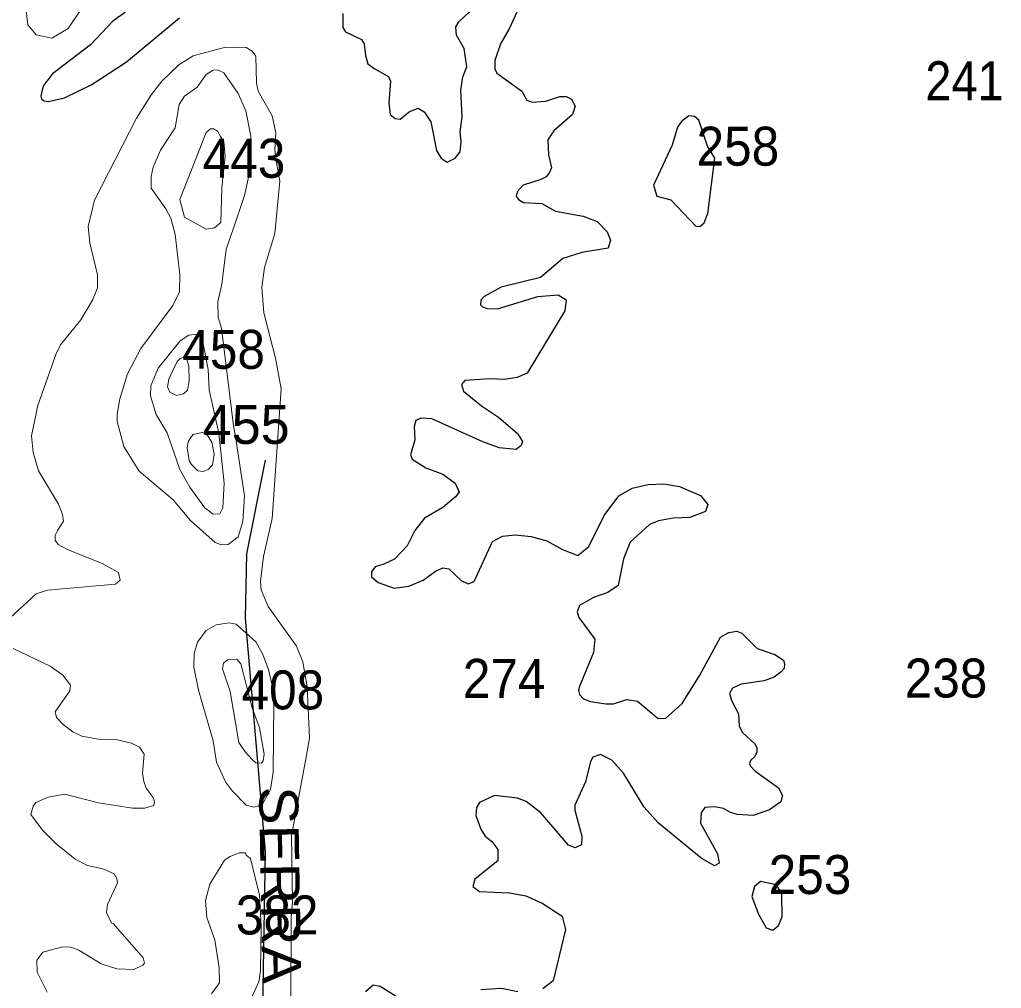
# Model space of a CAD drawing. Extents: x 499.9 to 555.3, y 9281.5 to 9336.8.
# Drawn here: x 509.363 to 513.39, y 9328.05 to 9332.026 of the extents above; entities that cross this region are included whole.
import ezdxf
from ezdxf.enums import TextEntityAlignment as Align

# ---------------------------------------------------------------- set-up
doc = ezdxf.new("R2010")
doc.units = 0
doc.header["$LTSCALE"] = 0.064
for name, color, linetype, lineweight in [('1', 7, 'Continuous', 25), ('2', 7, 'Continuous', 13), ('26', 7, 'Continuous', 25)]:
    doc.layers.add(name, color=color, linetype=linetype, lineweight=lineweight)
doc.layers.add('21', color=7, linetype='Continuous')

msp = doc.modelspace()

# ---------------------------------------------------------------- linework, layer by layer
at = {"layer": '1'}
for points in [[(511.4107, 9332.0751), (511.3713, 9331.9881), (511.3353, 9331.9266), (511.3125, 9331.858), (511.3124, 9331.8237), (511.32, 9331.8064), (511.4235, 9331.7328), (511.4433, 9331.6954), (511.4658, 9331.6872), (511.5214, 9331.6915), (511.5788, 9331.7103), (511.6049, 9331.7106), (511.6263, 9331.6997), (511.6419, 9331.6713), (511.6302, 9331.6375), (511.5546, 9331.5695), (511.529, 9331.5323), (511.532, 9331.4712), (511.5441, 9331.4179), (511.5355, 9331.3965), (511.5231, 9331.3813), (511.5011, 9331.3696), (511.4278, 9331.3464), (511.4044, 9331.3191), (511.4003, 9331.3018), (511.4092, 9331.2875), (511.4293, 9331.2763), (511.5047, 9331.2711), (511.5605, 9331.2397), (511.6742, 9331.2189), (511.7315, 9331.1983), (511.7731, 9331.1558), (511.7873, 9331.1209), (511.7774, 9331.0884), (511.6687, 9331.0708), (511.5915, 9331.0464), (511.4998, 9330.9675), (511.3384, 9330.9278), (511.2682, 9330.8897), (511.2543, 9330.8746), (511.2528, 9330.8559), (511.261, 9330.8467), (511.2806, 9330.8405), (511.3225, 9330.8388), (511.4885, 9330.8903), (511.5714, 9330.897), (511.6047, 9330.8755), (511.5992, 9330.8303), (511.445, 9330.5756), (511.4044, 9330.5569), (511.3522, 9330.5491), (511.2922, 9330.552), (511.1897, 9330.5456), (511.1758, 9330.5285), (511.184, 9330.5007), (511.258, 9330.4408), (511.3271, 9330.3939), (511.4053, 9330.328), (511.426, 9330.2942), (511.42, 9330.2776), (511.4, 9330.2624), (511.3305, 9330.2691), (511.2625, 9330.2934), (511.0535, 9330.3876), (511.009, 9330.391), (510.9883, 9330.3803), (510.9809, 9330.3563), (510.9844, 9330.3011), (510.9668, 9330.24), (510.9723, 9330.2225), (511.0289, 9330.1861), (511.0991, 9330.1605), (511.1495, 9330.1236), (511.1652, 9330.0873), (511.1506, 9330.0676)], [(511.117, 9331.4418), (511.1489, 9331.4571), (511.1696, 9331.4833), (511.1744, 9331.5262), (511.1699, 9331.5662), (511.1783, 9331.6279), (511.1723, 9331.7369), (511.1813, 9331.7915), (511.1975, 9331.8331), (511.1864, 9331.908), (511.1548, 9331.9622), (511.1519, 9331.9961), (511.164, 9332.0176), (511.2547, 9332.1022)], [(509.7963, 9332.0571), (509.7445, 9332.0206), (509.6527, 9331.9229), (509.4968, 9331.8035), (509.461, 9331.7561), (509.4552, 9331.7362), (509.4497, 9331.7126), (509.4525, 9331.7014), (509.4617, 9331.6926), (509.481, 9331.6907), (509.5463, 9331.7046), (509.6586, 9331.7595), (509.8008, 9331.8528), (510.019, 9332.0341)], [(510.6881, 9332.0509), (510.689, 9331.9935), (510.6996, 9331.9757), (510.7646, 9331.9451), (510.7766, 9331.9274), (510.7809, 9331.8794), (510.7914, 9331.8444), (510.8168, 9331.826), (510.8755, 9331.7928), (510.8838, 9331.7742), (510.8778, 9331.685), (510.8831, 9331.6366), (510.9035, 9331.62), (510.9239, 9331.6174), (510.9609, 9331.648), (510.9981, 9331.6625)], [(510.9981, 9331.6625), (511.0226, 9331.6482), (511.0501, 9331.6072), (511.0733, 9331.4888), (511.0917, 9331.457), (511.117, 9331.4418)], [(510.9008, 9329.8117), (510.8565, 9329.7908), (510.821, 9329.7802), (510.8066, 9329.76), (510.8063, 9329.7395), (510.8339, 9329.7162), (510.8993, 9329.693), (510.9596, 9329.7009), (511.0177, 9329.726), (511.0687, 9329.7623), (511.0983, 9329.7758), (511.1235, 9329.7717), (511.1737, 9329.7246), (511.2023, 9329.7107), (511.2276, 9329.7199), (511.3024, 9329.8844), (511.3433, 9329.9054), (511.3958, 9329.9121), (511.4606, 9329.9052), (511.5254, 9329.8866), (511.5898, 9329.8514), (511.6526, 9329.8269), (511.6972, 9329.863), (511.7606, 9329.991), (511.8205, 9330.0716), (511.8756, 9330.103), (511.9416, 9330.1188), (512.0052, 9330.1206), (512.0697, 9330.1094), (512.1565, 9330.0725), (512.1854, 9330.0363), (512.177, 9330.0076), (512.1118, 9329.9825), (512.0433, 9329.9799), (511.9839, 9329.9693), (511.9466, 9329.9546), (511.8674, 9329.8811), (511.8406, 9329.8135), (511.8179, 9329.7038), (511.7759, 9329.6755), (511.7163, 9329.6543), (511.6589, 9329.6217), (511.6499, 9329.5961), (511.6562, 9329.5717), (511.7224, 9329.4836), (511.7163, 9329.4284), (511.658, 9329.286), (511.6552, 9329.2721), (511.6598, 9329.2555), (511.6757, 9329.2377), (511.7049, 9329.2277), (511.7681, 9329.2183), (511.7991, 9329.2184), (511.8533, 9329.2355), (511.897, 9329.2294), (511.9816, 9329.157), (512.0139, 9329.1596), (512.0804, 9329.2198), (512.1536, 9329.3353), (512.2386, 9329.4918), (512.2719, 9329.5113), (512.3053, 9329.5157), (512.3261, 9329.5084), (512.3882, 9329.4445), (512.4603, 9329.42), (512.4961, 9329.3973), (512.5007, 9329.3818), (512.499, 9329.3633), (512.4865, 9329.3489), (512.4581, 9329.3269), (512.4174, 9329.3126), (512.3223, 9329.2988), (512.287, 9329.2821), (512.2749, 9329.2604), (512.285, 9329.2286), (512.3115, 9329.1768), (512.3143, 9329.1265), (512.3279, 9329.1007), (512.3793, 9329.0533), (512.3875, 9329.039), (512.3873, 9329.0206), (512.3782, 9329.002), (512.362, 9328.9863), (512.3568, 9328.9733), (512.3616, 9328.9614), (512.3792, 9328.9426), (512.4763, 9328.8734), (512.4928, 9328.8409), (512.4859, 9328.8154), (512.4384, 9328.7823), (512.3721, 9328.7601), (512.3078, 9328.7633), (512.2792, 9328.7715), (512.2503, 9328.7886), (512.2132, 9328.7949)], [(511.1506, 9330.0676), (511.0988, 9330.0237), (511.0242, 9329.9805), (510.984, 9329.9288), (510.9524, 9329.8658), (510.9008, 9329.8117)], [(512.2326, 9328.5633), (512.2137, 9328.5532), (512.1582, 9328.5838), (511.9828, 9328.7291), (511.9251, 9328.7937), (511.8406, 9328.9335), (511.7927, 9328.9872), (511.7458, 9329.0092), (511.7141, 9328.9987), (511.704, 9328.9817), (511.6841, 9328.8977), (511.6403, 9328.8014), (511.6403, 9328.7814), (511.6685, 9328.674), (511.6671, 9328.6388), (511.6416, 9328.6271), (511.6141, 9328.6382), (511.5005, 9328.7703), (511.4413, 9328.8168), (511.4055, 9328.8303), (511.3106, 9328.841), (511.2493, 9328.8127), (511.2374, 9328.7925), (511.2345, 9328.7592), (511.2546, 9328.7034), (511.2724, 9328.6749), (511.2993, 9328.6531), (511.3242, 9328.6204), (511.3248, 9328.574), (511.2302, 9328.4976), (511.2222, 9328.4682), (511.2493, 9328.448), (511.3718, 9328.4417), (511.4394, 9328.4303), (511.5063, 9328.4002), (511.5884, 9328.3465), (511.6016, 9328.2912), (511.5509, 9328.081), (511.5094, 9328.0485)], [(512.2132, 9328.7949), (512.1737, 9328.7929), (512.1584, 9328.7704), (512.1563, 9328.7275), (512.2253, 9328.6015), (512.2326, 9328.5633)], [(510.9614, 9327.9822), (510.8417, 9328.0575), (510.8131, 9328.0624), (510.7815, 9328.0356)], [(511.4068, 9328.0359), (511.34, 9328.05), (511.2547, 9328.0439)]]:
    msp.add_lwpolyline(points, dxfattribs=at)
for points in [[(512.1365, 9331.1784), (512.1528, 9331.1771), (512.1713, 9331.1926), (512.1862, 9331.2306), (512.2144, 9331.4571), (512.1852, 9331.507), (512.1489, 9331.6133), (512.1315, 9331.6291), (512.1084, 9331.6308), (512.078, 9331.6076), (512.0618, 9331.5854), (512.0403, 9331.5108), (511.9637, 9331.3463), (511.9767, 9331.3019), (512.0346, 9331.287)], [(512.3666, 9328.4274), (512.3928, 9328.3573), (512.4257, 9328.2983), (512.4526, 9328.2894), (512.4757, 9328.3078), (512.491, 9328.3436), (512.4892, 9328.4369), (512.4673, 9328.4744), (512.4018, 9328.4892), (512.3776, 9328.4681)]]:
    msp.add_lwpolyline(points, close=True, dxfattribs=at)
at = {"layer": '2'}
for points in [[(509.38, 9332.1428), (509.3961, 9332.0054), (509.4309, 9331.9632), (509.4946, 9331.9496), (509.5618, 9331.9898), (509.6681, 9332.1495)], [(510.3987, 9329.9791), (510.4361, 9330.5114), (510.4119, 9330.6371), (510.3651, 9330.8225), (510.3556, 9330.9276), (510.3667, 9331.0083), (510.4095, 9331.1482), (510.4294, 9331.3632), (510.4144, 9331.4461), (510.4099, 9331.4918), (510.4143, 9331.5618), (510.3981, 9331.6318), (510.3415, 9331.7327), (510.335, 9331.7656), (510.3314, 9331.876), (510.3172, 9331.8969), (510.2917, 9331.9118), (510.2069, 9331.9126), (510.0747, 9331.8779), (510.0161, 9331.8406), (509.9463, 9331.7737), (509.9032, 9331.7196), (509.8419, 9331.6222), (509.6699, 9331.2848), (509.6443, 9331.1774), (509.6508, 9331.1106), (509.6822, 9330.9785), (509.6822, 9330.9252), (509.6616, 9330.8751), (509.6143, 9330.7946), (509.5301, 9330.691), (509.5112, 9330.6524), (509.4368, 9330.4422), (509.4119, 9330.3172), (509.4183, 9330.2489), (509.4394, 9330.174), (509.5223, 9330.0378), (509.539, 9329.9949), (509.5419, 9329.9682), (509.5173, 9329.9288), (509.5079, 9329.9099), (509.5081, 9329.8895), (509.5209, 9329.8724), (509.5583, 9329.8518), (509.7015, 9329.7939), (509.7684, 9329.7568), (509.7747, 9329.7254), (509.756, 9329.709), (509.4772, 9329.6848), (509.4303, 9329.6697), (509.3231, 9329.5705)], [(510.475, 9327.9761), (510.4764, 9328.3431), (510.4814, 9328.4036), (510.4782, 9328.6764), (510.5386, 9328.9994), (510.5524, 9329.0772), (510.5424, 9329.2874), (510.5241, 9329.3908), (510.4984, 9329.4544), (510.3823, 9329.6168), (510.3541, 9329.6862), (510.351, 9329.722), (510.3631, 9329.8232), (510.3987, 9329.9791)], [(509.3366, 9329.4448), (509.4882, 9329.3726), (509.5394, 9329.3355), (509.5707, 9329.2938), (509.5684, 9329.2709), (509.5077, 9329.1846), (509.5139, 9329.1613), (509.5409, 9329.1324), (509.5815, 9329.1025), (509.6176, 9329.0857), (509.6863, 9329.0734), (509.7573, 9329.0715), (509.8217, 9329.0561), (509.854, 9329.0398), (509.8731, 9329.0113), (509.8671, 9328.9326), (509.8715, 9328.8985), (509.8812, 9328.8718), (509.9103, 9328.8336), (509.9156, 9328.8154), (509.9128, 9328.8007), (509.8758, 9328.7902), (509.8263, 9328.7902), (509.6862, 9328.8119), (509.548, 9328.8473), (509.4803, 9328.8351), (509.429, 9328.813), (509.418, 9328.7972), (509.4091, 9328.7632), (509.4569, 9328.6989), (509.5127, 9328.6434), (509.5901, 9328.5801), (509.6404, 9328.5549), (509.7046, 9328.5402), (509.7499, 9328.5201), (509.762, 9328.5013), (509.7643, 9328.4835), (509.7225, 9328.3939), (509.7194, 9328.3613), (509.7395, 9328.3182), (509.7464, 9328.3166), (509.8699, 9328.1756)], [(510.2907, 9327.9599), (510.3441, 9328.0765), (510.3507, 9328.1225), (510.3538, 9328.305), (510.346, 9328.432), (510.3097, 9328.5835), (510.2915, 9328.5966), (510.2898, 9328.6066), (510.2633, 9328.6056), (510.226, 9328.5916), (510.2035, 9328.5756), (510.1433, 9328.4782), (510.125, 9328.4105), (510.131, 9328.3405), (510.163, 9328.2489), (510.1811, 9328.134), (510.1819, 9328.0726), (510.1501, 9328.0281)], [(509.6977, 9328.1507), (509.6059, 9328.2066), (509.5732, 9328.2184), (509.539, 9328.2202), (509.4575, 9328.1984), (509.4337, 9328.1652), (509.4347, 9328.1171), (509.4755, 9328.0347)], [(509.8699, 9328.1756), (509.8745, 9328.1531), (509.8684, 9328.1446), (509.8313, 9328.128), (509.7612, 9328.1298), (509.6977, 9328.1507)]]:
    msp.add_lwpolyline(points, dxfattribs=at)
for points in [[(510.1907, 9330.7595), (510.177, 9330.8033), (510.1756, 9330.8673), (510.1916, 9330.9403), (510.2094, 9331.0844), (510.2388, 9331.1664), (510.2851, 9331.3038), (510.3075, 9331.4045), (510.311, 9331.5483), (510.2908, 9331.6517), (510.2589, 9331.7228), (510.1999, 9331.8085), (510.1763, 9331.8203), (510.1561, 9331.8186), (510.1276, 9331.8007), (510.0907, 9331.7484), (510.0386, 9331.7115), (510.0171, 9331.6773), (510.0006, 9331.5826), (509.9399, 9331.4903), (509.9098, 9331.4203), (509.9017, 9331.383), (509.9018, 9331.3348), (509.9623, 9331.2501), (509.9832, 9331.2108), (510.0004, 9331.1447), (510.0196, 9330.9802), (510.0181, 9330.9093), (509.9909, 9330.8529), (509.8595, 9330.6768), (509.8057, 9330.5727), (509.7732, 9330.47), (509.7621, 9330.4064), (509.7634, 9330.3766), (509.79, 9330.2735), (509.8532, 9330.1727), (509.9927, 9330.0554), (510.0634, 9329.9705), (510.1654, 9329.8802), (510.1895, 9329.8708), (510.2177, 9329.8713), (510.2596, 9329.9036), (510.2781, 9329.966), (510.2845, 9330.0717), (510.2487, 9330.3136), (510.2396, 9330.3587)], [(510.128, 9331.1659), (510.1624, 9331.1721), (510.1886, 9331.1936), (510.1919, 9331.3369), (510.2056, 9331.4643), (510.2004, 9331.5242), (510.1862, 9331.5472), (510.1739, 9331.5688), (510.1581, 9331.5785), (510.1462, 9331.5779), (510.1282, 9331.5625), (510.0194, 9331.2879), (510.0388, 9331.2148)], [(510.1965, 9330.0224), (510.2011, 9330.1236), (510.1802, 9330.3285), (510.1397, 9330.5061), (510.1362, 9330.5905), (510.1116, 9330.7178), (510.0912, 9330.7349), (510.0569, 9330.731), (510.0216, 9330.7077), (509.9303, 9330.5958), (509.9013, 9330.5233), (509.899, 9330.4821), (509.9228, 9330.4057), (509.9675, 9330.33), (510.0201, 9330.1793), (510.061, 9330.1074), (510.1228, 9330.0227), (510.156, 9329.9965), (510.1835, 9329.9971)], [(509.9909, 9330.5857), (509.9751, 9330.5502), (509.9692, 9330.5186), (509.979, 9330.4978), (510.0067, 9330.483), (510.0344, 9330.4899), (510.0512, 9330.5057), (510.0581, 9330.5442), (510.0571, 9330.6045), (510.0472, 9330.6352), (510.0334, 9330.6396), (510.0215, 9330.6352), (510.0094, 9330.6227)], [(510.0493, 9330.268), (510.0582, 9330.2161), (510.0672, 9330.1997), (510.0941, 9330.1747), (510.1154, 9330.1716), (510.1361, 9330.1803), (510.1536, 9330.1985), (510.1605, 9330.2429), (510.1511, 9330.2924), (510.1311, 9330.3231), (510.1123, 9330.3319), (510.0922, 9330.3279), (510.0747, 9330.3231), (510.0638, 9330.3102), (510.0534, 9330.293)], [(510.4025, 9328.9372), (510.406, 9329.2198), (510.3987, 9329.293), (510.384, 9329.359), (510.361, 9329.4205), (510.3316, 9329.4729), (510.2516, 9329.5444), (510.2205, 9329.5508), (510.1687, 9329.5426), (510.1285, 9329.5195), (510.0923, 9329.4708), (510.0787, 9329.4245), (510.0771, 9329.3687), (510.0958, 9329.274), (510.1565, 9329.0655), (510.17, 9328.978), (510.2078, 9328.8977), (510.2358, 9328.8588), (510.2922, 9328.8025), (510.3228, 9328.7934), (510.3582, 9328.8033), (510.3924, 9328.8665)], [(510.3549, 9328.9749), (510.3623, 9328.9843), (510.3652, 9329.0119), (510.3463, 9329.1195), (510.3159, 9329.2019), (510.2704, 9329.3823), (510.2542, 9329.401), (510.2166, 9329.3992), (510.1986, 9329.3852), (510.1945, 9329.3616), (510.2267, 9329.2684), (510.2613, 9329.059), (510.2873, 9329.0209), (510.3169, 9328.9897), (510.3319, 9328.9763)]]:
    msp.add_lwpolyline(points, close=True, dxfattribs=at)
at = {"layer": '26'}
msp.add_lwpolyline([(510.3705, 9330.2183), (510.2935, 9329.8333), (510.288, 9329.5693), (510.3705, 9328.6123), (510.3375, 9326.6873), (510.4915, 9325.1474), (510.6125, 9324.2344), (510.717, 9323.7064)], dxfattribs=at)

# ---------------------------------------------------------------- texts
at = {"layer": '21'}
for s, width, p in [('241', 0.9, (513.0783, 9331.6954)), ('258', 0.95, (512.1396, 9331.4268)), ('443', 0.95, (510.1135, 9331.377)), ('458', 0.95, (510.0298, 9330.5929)), ('238', 0.95, (512.9936, 9329.2436)), ('274', 0.95, (511.1808, 9329.2424)), ('408', 0.95, (510.2729, 9329.195)), ('253', 0.95, (512.4354, 9328.4372)), ('382', 0.95, (510.2495, 9328.2713))]:
    msp.add_text(s, height=0.16, dxfattribs=dict(at, width=width)).set_placement(p)
msp.add_text('455', height=0.16, dxfattribs=at).set_placement((510.1135, 9330.2847))
at = {"layer": '26', "width": 1.1}
msp.add_text('SERRA DO CONDADO', height=0.16, rotation=271, dxfattribs=at).set_placement((510.3663, 9327.6291), align=Align.CENTER)

doc.saveas('drawing.dxf')
